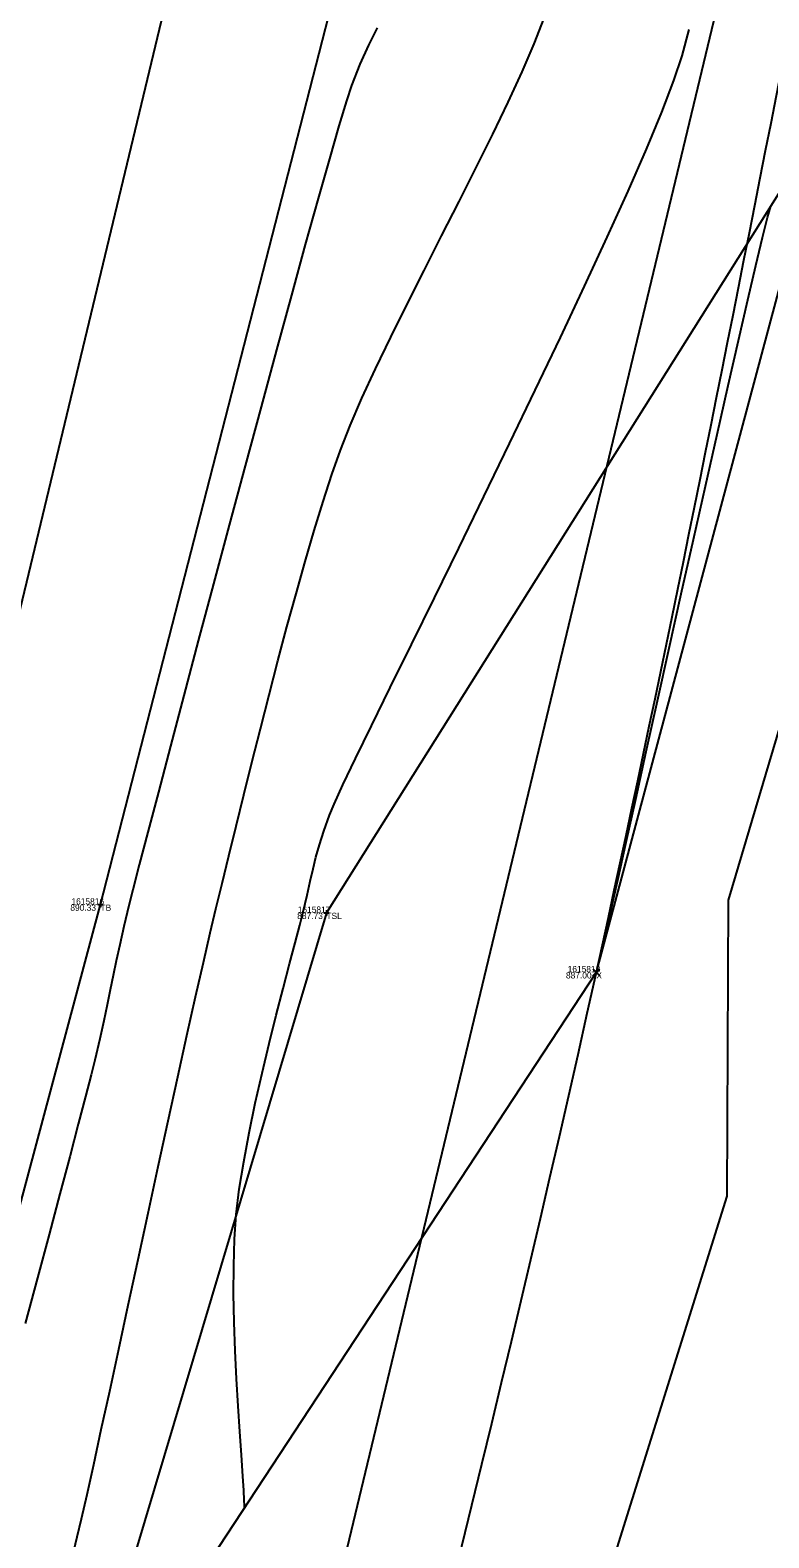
# Model space of a CAD drawing. Extents: x 1957117 to 1971063, y 701601 to 715861.
# Drawn here: x 1963010.4 to 1963051.7, y 704685 to 704769.1 of the extents above; entities that cross this region are included whole.
import ezdxf

# ---------------------------------------------------------------- set-up
doc = ezdxf.new("R2010")
doc.units = 0
for name, color, linetype in [('AP_X_Lights', 7, 'Continuous'), ('DT_X_Break_Line', 7, 'Continuous'), ('DT_X_Contour_Major', 7, 'Continuous'), ('DT_X_Contour_Minor', 7, 'Continuous'), ('DT_X_TIN_Hull', 7, 'Continuous'), ('GE_X_CL_20', 7, 'Continuous'), ('HY_X_Water_Edge', 7, 'Continuous'), ('PV_P_Drive', 7, 'Continuous'), ('PV_P_Shoulder', 7, 'Continuous'), ('RS_Raster1', 7, 'Continuous'), ('RW_X_Esmt_RR', 7, 'Continuous'), ('SC_Scratch1', 7, 'Continuous'), ('SC_Shading5', 7, 'Continuous'), ('VG_X_Tree_Line_Rt', 7, 'Continuous')]:
    doc.layers.add(name, color=color, linetype=linetype)

msp = doc.modelspace()

# ---------------------------------------------------------------- linework, layer by layer
at = {"layer": 'AP_X_Lights'}
for p, q in [((1963041.86, 704716.327), (1963042.248, 704716.717)), ((1963041.86, 704716.717), (1963042.248, 704716.327))]:
    msp.add_line(p, q, dxfattribs=at)
at = {"layer": 'DT_X_Break_Line'}
for points in [[(1962898.502, 704228.866), (1962909.862, 704285.214), (1962922.189, 704334.068), (1962935.173, 704382.087), (1962941.87, 704432.109), (1962957.87, 704479.084), (1962969.135, 704528.545), (1962980.039, 704577.268), (1962992.03, 704625.595), (1963002.128, 704674.596), (1963014.376, 704720.299), (1963028.69, 704776.02), (1963039.098, 704819.371), (1963047.66, 704863.952), (1963060.514, 704915.168), (1963074.044, 704961.959), (1963084.157, 705010.121), (1963093.862, 705036.7), (1963097.69, 705062.728), (1963110.134, 705110.941)], [(1963116.889, 705109.729), (1963101.597, 705034.688), (1963094.266, 705012.216), (1963090.023, 704956.798), (1963071.715, 704915.078), (1963072.171, 704860.237), (1963062.038, 704814.417), (1963054.777, 704764.017), (1963026.985, 704719.839), (1963012.592, 704671.661), (1963000.695, 704620.354), (1963004.885, 704570.73), (1962973.084, 704527.494), (1962964.114, 704426.264), (1962948.537, 704378.842), (1962943.949, 704328.022), (1962905.467, 704230.979)]]:
    msp.add_lwpolyline(points, dxfattribs=at)
at = {"layer": 'DT_X_Contour_Major'}
msp.add_lwpolyline([(1963029.818, 704769.224), (1963029.336, 704768.268), (1963028.856, 704767.21), (1963028.387, 704766.022), (1963028.098, 704765.148), (1963027.681, 704763.763), (1963027.149, 704761.926), (1963026.52, 704759.698), (1963025.808, 704757.139), (1963025.03, 704754.308), (1963024.201, 704751.268), (1963023.336, 704748.076), (1963022.451, 704744.794), (1963021.562, 704741.482), (1963020.685, 704738.2), (1963019.835, 704735.008), (1963019.027, 704731.966), (1963018.279, 704729.135), (1963017.604, 704726.574), (1963017.019, 704724.345), (1963016.54, 704722.506), (1963016.182, 704721.118), (1963015.961, 704720.241), (1963015.679, 704719.069), (1963015.448, 704718.058), (1963015.254, 704717.162), (1963015.083, 704716.335), (1963014.919, 704715.531), (1963014.749, 704714.704), (1963014.558, 704713.807), (1963014.333, 704712.794), (1963014.058, 704711.62), (1963013.85, 704710.786), (1963013.539, 704709.581), (1963013.137, 704708.047), (1963012.655, 704706.226), (1963012.107, 704704.16), (1963011.503, 704701.89), (1963010.856, 704699.458), (1963010.177, 704696.907)], dxfattribs=at)
msp.add_lwpolyline([(1963029.818, 704769.224), (1963029.336, 704768.268), (1963028.856, 704767.21), (1963028.387, 704766.022), (1963028.098, 704765.148), (1963027.681, 704763.763), (1963027.149, 704761.926), (1963026.52, 704759.698), (1963025.808, 704757.139), (1963025.03, 704754.308), (1963024.201, 704751.268), (1963023.336, 704748.076), (1963022.451, 704744.794), (1963021.562, 704741.482), (1963020.685, 704738.2), (1963019.835, 704735.008), (1963019.027, 704731.966), (1963018.279, 704729.135), (1963017.604, 704726.574), (1963017.019, 704724.345), (1963016.54, 704722.506), (1963016.182, 704721.118), (1963015.961, 704720.241), (1963015.679, 704719.069), (1963015.448, 704718.058), (1963015.254, 704717.162), (1963015.083, 704716.335), (1963014.919, 704715.531), (1963014.749, 704714.704), (1963014.558, 704713.807), (1963014.333, 704712.794), (1963014.058, 704711.62), (1963013.85, 704710.786), (1963013.539, 704709.581), (1963013.137, 704708.047), (1963012.655, 704706.226), (1963012.107, 704704.16), (1963011.503, 704701.89), (1963010.856, 704699.458), (1963010.177, 704696.907)], dxfattribs=at)
at = {"layer": 'DT_X_Contour_Minor'}
for points in [[(1963012.775, 704683.754), (1963013.081, 704684.999), (1963013.317, 704686.013), (1963013.625, 704687.379), (1963013.995, 704689.053), (1963014.419, 704690.99), (1963014.888, 704693.146), (1963015.393, 704695.478), (1963015.925, 704697.94), (1963016.477, 704700.489), (1963017.037, 704703.081), (1963017.599, 704705.672), (1963018.153, 704708.217), (1963018.691, 704710.673), (1963019.203, 704712.995), (1963019.681, 704715.139), (1963020.116, 704717.061), (1963020.499, 704718.718), (1963020.821, 704720.064), (1963021.166, 704721.471), (1963021.543, 704723.013), (1963021.948, 704724.669), (1963022.378, 704726.416), (1963022.83, 704728.234), (1963023.299, 704730.102), (1963023.783, 704731.999), (1963024.279, 704733.903), (1963024.782, 704735.793), (1963025.289, 704737.648), (1963025.797, 704739.447), (1963026.302, 704741.169), (1963026.802, 704742.793), (1963027.292, 704744.296), (1963027.769, 704745.659), (1963028.306, 704747.03), (1963028.968, 704748.554), (1963029.733, 704750.208), (1963030.58, 704751.966), (1963031.49, 704753.803), (1963032.442, 704755.694), (1963033.417, 704757.614), (1963034.392, 704759.538), (1963035.349, 704761.441), (1963036.267, 704763.298), (1963037.126, 704765.084), (1963037.904, 704766.774), (1963038.583, 704768.344), (1963039.141, 704769.767)], [(1963012.775, 704683.754), (1963013.081, 704684.999), (1963013.317, 704686.013), (1963013.625, 704687.379), (1963013.995, 704689.053), (1963014.419, 704690.99), (1963014.888, 704693.146), (1963015.393, 704695.478), (1963015.925, 704697.94), (1963016.477, 704700.489), (1963017.037, 704703.081), (1963017.599, 704705.672), (1963018.153, 704708.217), (1963018.691, 704710.673), (1963019.203, 704712.995), (1963019.681, 704715.139), (1963020.116, 704717.061), (1963020.499, 704718.718), (1963020.821, 704720.064), (1963021.166, 704721.471), (1963021.543, 704723.013), (1963021.948, 704724.669), (1963022.378, 704726.416), (1963022.83, 704728.234), (1963023.299, 704730.102), (1963023.783, 704731.999), (1963024.279, 704733.903), (1963024.782, 704735.793), (1963025.289, 704737.648), (1963025.797, 704739.447), (1963026.302, 704741.169), (1963026.802, 704742.793), (1963027.292, 704744.296), (1963027.769, 704745.659), (1963028.306, 704747.03), (1963028.968, 704748.554), (1963029.733, 704750.208), (1963030.58, 704751.966), (1963031.49, 704753.803), (1963032.442, 704755.694), (1963033.417, 704757.614), (1963034.392, 704759.538), (1963035.349, 704761.441), (1963036.267, 704763.298), (1963037.126, 704765.084), (1963037.904, 704766.774), (1963038.583, 704768.344), (1963039.141, 704769.767)], [(1963022.413, 704686.615), (1963022.408, 704686.754), (1963022.396, 704687.061), (1963022.368, 704687.585), (1963022.318, 704688.395), (1963022.238, 704689.564), (1963022.148, 704690.878), (1963022.055, 704692.307), (1963021.966, 704693.821), (1963021.889, 704695.39), (1963021.832, 704696.984), (1963021.803, 704698.573), (1963021.809, 704700.126), (1963021.857, 704701.613), (1963021.956, 704703.005), (1963022.124, 704704.412), (1963022.367, 704705.94), (1963022.668, 704707.553), (1963023.015, 704709.216), (1963023.393, 704710.89), (1963023.786, 704712.54), (1963024.182, 704714.129), (1963024.565, 704715.621), (1963024.921, 704716.98), (1963025.235, 704718.168), (1963025.494, 704719.149), (1963025.682, 704719.887), (1963025.906, 704720.825), (1963026.084, 704721.608), (1963026.242, 704722.297), (1963026.403, 704722.95), (1963026.592, 704723.628), (1963026.833, 704724.39), (1963027.151, 704725.296), (1963027.412, 704725.907), (1963027.909, 704726.972), (1963028.616, 704728.442), (1963029.506, 704730.27), (1963030.553, 704732.407), (1963031.73, 704734.804), (1963033.011, 704737.413), (1963034.369, 704740.186), (1963035.778, 704743.074), (1963037.212, 704746.029), (1963038.643, 704749.004), (1963040.046, 704751.948), (1963041.394, 704754.814), (1963042.661, 704757.554), (1963043.82, 704760.12), (1963044.844, 704762.462), (1963045.708, 704764.532), (1963046.384, 704766.283), (1963046.847, 704767.666), (1963047.228, 704769.135)], [(1963022.413, 704686.615), (1963022.408, 704686.754), (1963022.396, 704687.061), (1963022.368, 704687.585), (1963022.318, 704688.395), (1963022.238, 704689.564), (1963022.148, 704690.878), (1963022.055, 704692.307), (1963021.966, 704693.821), (1963021.889, 704695.39), (1963021.832, 704696.984), (1963021.803, 704698.573), (1963021.809, 704700.126), (1963021.857, 704701.613), (1963021.956, 704703.005), (1963022.124, 704704.412), (1963022.367, 704705.94), (1963022.668, 704707.553), (1963023.015, 704709.216), (1963023.393, 704710.89), (1963023.786, 704712.54), (1963024.182, 704714.129), (1963024.565, 704715.621), (1963024.921, 704716.98), (1963025.235, 704718.168), (1963025.494, 704719.149), (1963025.682, 704719.887), (1963025.906, 704720.825), (1963026.084, 704721.608), (1963026.242, 704722.297), (1963026.403, 704722.95), (1963026.592, 704723.628), (1963026.833, 704724.39), (1963027.151, 704725.296), (1963027.412, 704725.907), (1963027.909, 704726.972), (1963028.616, 704728.442), (1963029.506, 704730.27), (1963030.553, 704732.407), (1963031.73, 704734.804), (1963033.011, 704737.413), (1963034.369, 704740.186), (1963035.778, 704743.074), (1963037.212, 704746.029), (1963038.643, 704749.004), (1963040.046, 704751.948), (1963041.394, 704754.814), (1963042.661, 704757.554), (1963043.82, 704760.12), (1963044.844, 704762.462), (1963045.708, 704764.532), (1963046.384, 704766.283), (1963046.847, 704767.666), (1963047.228, 704769.135)], [(1963042.337, 704717.577), (1963042.369, 704717.722), (1963042.448, 704718.071), (1963042.597, 704718.736), (1963042.849, 704719.872), (1963043.244, 704721.65), (1963043.714, 704723.774), (1963044.249, 704726.188), (1963044.836, 704728.837), (1963045.463, 704731.664), (1963046.119, 704734.615), (1963046.791, 704737.634), (1963047.468, 704740.664), (1963048.138, 704743.65), (1963048.788, 704746.537), (1963049.407, 704749.268), (1963049.982, 704751.789), (1963050.503, 704754.043), (1963050.956, 704755.974), (1963051.33, 704757.527), (1963051.614, 704758.646), (1963051.794, 704759.276)], [(1963042.337, 704717.577), (1963042.369, 704717.722), (1963042.448, 704718.071), (1963042.597, 704718.736), (1963042.849, 704719.872), (1963043.244, 704721.65), (1963043.714, 704723.774), (1963044.249, 704726.188), (1963044.836, 704728.837), (1963045.463, 704731.664), (1963046.119, 704734.615), (1963046.791, 704737.634), (1963047.468, 704740.664), (1963048.138, 704743.65), (1963048.788, 704746.537), (1963049.407, 704749.268), (1963049.982, 704751.789), (1963050.503, 704754.043), (1963050.956, 704755.974), (1963051.33, 704757.527), (1963051.614, 704758.646), (1963051.794, 704759.276)]]:
    msp.add_lwpolyline(points, dxfattribs=at)
at = {"layer": 'DT_X_TIN_Hull'}
msp.add_lwpolyline([(1962905.467, 704230.979), (1962909.862, 704285.214), (1962943.949, 704328.022), (1962948.537, 704378.842), (1962964.114, 704426.264), (1962957.87, 704479.084), (1962973.084, 704527.494), (1963004.885, 704570.73), (1963000.695, 704620.354), (1963012.592, 704671.661), (1963042.054, 704716.522), (1963054.777, 704764.017), (1963062.038, 704814.417), (1963072.171, 704860.237), (1963071.715, 704915.078), (1963090.023, 704956.798), (1963110.114, 705008.741), (1963133.773, 705105.742)], dxfattribs=at)
at = {"layer": 'GE_X_CL_20'}
msp.add_lwpolyline([(1963418.3, 706437.397), (1962895.621, 704261.062)], dxfattribs=at)
at = {"layer": 'HY_X_Water_Edge'}
msp.add_spline([(1963191.723, 701994.048), (1963062.047, 702441.167), (1962863.491, 703169.356), (1962827.53, 703438.691), (1962823.213, 703537.412), (1962817.962, 703593.874), (1962817.97, 703697.316), (1962828.582, 703804.235), (1962836.461, 703844.734), (1962850.687, 703896.004), (1962867.251, 703938.846), (1962873.848, 703992.355), (1962884.135, 704091.371), (1962891.241, 704140.854), (1962897.382, 704180.529), (1962905.467, 704230.979), (1962943.949, 704328.022), (1962948.537, 704378.842), (1962964.114, 704426.264), (1963004.885, 704570.73), (1963042.054, 704716.522), (1963062.038, 704814.417), (1963072.171, 704860.237), (1963090.023, 704956.798), (1963107.066, 705031.783), (1963133.773, 705105.742), (1963148.685, 705206.74), (1963175.48, 705301.059), (1963191.635, 705353.417), (1963210.988, 705447.286), (1963219.532, 705497.27), (1963230.124, 705549.475), (1963251.052, 705591.159), (1963275.289, 705693.429), (1963292.982, 705784.032), (1963302.841, 705839.645), (1963335.126, 705936.766), (1963359.752, 706046.75), (1963389.133, 706177.299), (1963417.827, 706273.456), (1963475.868, 706451.902), (1963533.782, 706640.53), (1963553.86, 706696.984), (1963580.184, 706715.425), (1963609.172, 706718.73), (1963617.062, 706714.691), (1963619.447, 706694.678), (1963564.282, 706533.07), (1963531.853, 706395.229), (1963434.4, 706006.96), (1963354.09, 705679.186), (1963237.513, 705206.07), (1963167.369, 704892.962), (1963059.145, 704434.176), (1962907.914, 703908.742), (1962877.458, 703703.326), (1962898.357, 703412.121), (1962942.65, 703052.267), (1963048.963, 702674.866), (1963191.468, 702189.666), (1963245.396, 702019.832)], degree=3, dxfattribs=at)
at = {"layer": 'PV_P_Drive'}
for p, q in [((1963014.23, 704720.299), (1963014.522, 704720.299)), ((1963014.376, 704720.445), (1963014.376, 704720.153)), ((1963014.376, 704720.299), (1963014.376, 704720.299)), ((1963026.839, 704719.839), (1963027.131, 704719.839)), ((1963026.985, 704719.985), (1963026.985, 704719.693)), ((1963026.985, 704719.839), (1963026.985, 704719.839))]:
    msp.add_line(p, q, dxfattribs=at)
at = {"layer": 'RW_X_Esmt_RR'}
msp.add_line((1962924.791, 704254.057), (1963447.47, 706430.392), dxfattribs=at)
at = {"layer": 'SC_Shading5'}
for points in [[(1963026.912, 704294.121), (1963138.818, 704737.794), (1963251.679, 705213.963), (1963374.306, 705730.111), (1963454.783, 706045.593), (1963517.244, 706296.713), (1963562.763, 706479.256), (1963580.13, 706553.799), (1963589.678, 706586.994)], [(1963609.915, 706579.703), (1963587.283, 706499.153), (1963552.056, 706354.005), (1963480.911, 706069.234), (1963357.401, 705576.869), (1963272.751, 705226.931), (1963210.247, 704956.481), (1963044.97, 704288.881)]]:
    msp.add_spline(points, degree=3, dxfattribs=at)
at = {"layer": 'VG_X_Tree_Line_Rt'}
msp.add_lwpolyline([(1963050.954, 704660.935), (1963040.304, 704670.912), (1963042.741, 704682.906), (1963049.347, 704704.015), (1963049.425, 704720.538), (1963053.457, 704734.076), (1963059.221, 704745.055), (1963054.651, 704765.464), (1963064.341, 704763.232), (1963079.035, 704768.807)], dxfattribs=at)

# ---------------------------------------------------------------- texts
at = {"layer": 'PV_P_Shoulder'}
for s, p in [('890.33', (1963012.692, 704719.949)), ('887.73', (1963025.356, 704719.489)), ('887.00', (1963040.356, 704716.172))]:
    msp.add_text(s, height=0.35, dxfattribs=at).set_placement(p)
at = {"layer": 'RS_Raster1'}
for s, p in [('1615816', (1963012.753, 704720.299)), ('1615817', (1963025.384, 704719.839)), ('1615818', (1963040.451, 704716.522))]:
    msp.add_text(s, height=0.35, dxfattribs=at).set_placement(p)
at = {"layer": 'SC_Scratch1'}
for s, p in [('TB', (1963014.376, 704719.949)), ('TSL', (1963026.985, 704719.489)), ('X', (1963042.054, 704716.172))]:
    msp.add_text(s, height=0.35, dxfattribs=at).set_placement(p)

doc.saveas('drawing.dxf')
